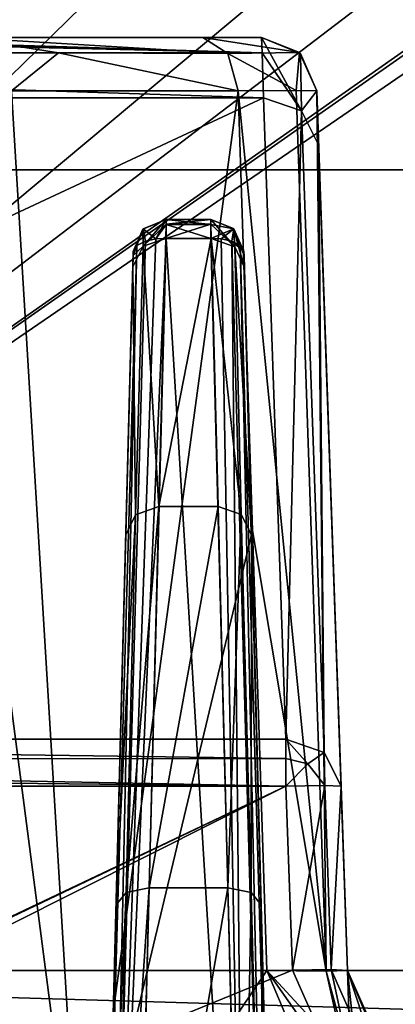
# Model space of a CAD drawing. Header units: inches. Extents: x -10 to 10, y -2.3 to 4.3.
# Tile 623 of 656: x -1.153 to -0.812, y 0.138 to 1.031. Entities that reach past the tile are written whole.
import ezdxf

# ---------------------------------------------------------------- set-up
doc = ezdxf.new("R2010")
doc.units = ezdxf.units.IN
doc.header["$LTSCALE"] = 65.185185
doc.header["$MEASUREMENT"] = 0
for name, color, linetype in [('12001', 7, 'CONTINUOUS'), ('12141', 7, 'CONTINUOUS'), ('12222', 7, 'CONTINUOUS'), ('12223', 7, 'CONTINUOUS'), ('12224', 7, 'CONTINUOUS'), ('1380', 7, 'CONTINUOUS'), ('1381', 7, 'CONTINUOUS'), ('1382', 7, 'CONTINUOUS'), ('1383', 7, 'CONTINUOUS'), ('1384', 7, 'CONTINUOUS'), ('1385', 7, 'CONTINUOUS'), ('1386', 7, 'CONTINUOUS'), ('1387', 7, 'CONTINUOUS'), ('1388', 7, 'CONTINUOUS'), ('1389', 7, 'CONTINUOUS'), ('1390', 7, 'CONTINUOUS'), ('1391', 7, 'CONTINUOUS'), ('670', 7, 'CONTINUOUS'), ('8585', 7, 'CONTINUOUS'), ('8594', 7, 'CONTINUOUS'), ('8603', 7, 'CONTINUOUS'), ('9526', 7, 'CONTINUOUS'), ('9527', 7, 'CONTINUOUS'), ('9528', 7, 'CONTINUOUS'), ('9529', 7, 'CONTINUOUS'), ('9530', 7, 'CONTINUOUS'), ('9531', 7, 'CONTINUOUS'), ('9532', 7, 'CONTINUOUS'), ('9533', 7, 'CONTINUOUS'), ('9749', 7, 'CONTINUOUS'), ('9758', 7, 'CONTINUOUS'), ('9759', 7, 'CONTINUOUS'), ('9760', 7, 'CONTINUOUS'), ('9761', 7, 'CONTINUOUS'), ('9762', 7, 'CONTINUOUS'), ('9767', 7, 'CONTINUOUS'), ('9768', 7, 'CONTINUOUS'), ('9777', 7, 'CONTINUOUS'), ('9778', 7, 'CONTINUOUS'), ('9779', 7, 'CONTINUOUS'), ('9780', 7, 'CONTINUOUS'), ('9781', 7, 'CONTINUOUS'), ('9786', 7, 'CONTINUOUS'), ('9789', 7, 'CONTINUOUS'), ('9895', 7, 'CONTINUOUS')]:
    doc.layers.add(name, color=color, linetype=linetype)

msp = doc.modelspace()

# ---------------------------------------------------------------- linework, layer by layer
at = {"layer": '12001', "linetype": 'Continuous'}
for points in [[(1.26738, -0.32563, 9.71666), (1.26738, 2.76563, 9.71666), (-1.59738, 2.76563, 9.71666), (1.26738, -0.32563, 9.71666)], [(-1.59738, -0.32563, 9.71666), (1.26738, -0.32563, 9.71666), (-1.59738, 2.76563, 9.71666), (-1.59738, -0.32563, 9.71666)]]:
    msp.add_3dface(points, dxfattribs=at)
at = {"layer": '12141', "linetype": 'Continuous'}
for points in [[(-1.99205, 0.16889, -4.26688), (1.99205, 0.16889, -4.26688), (1.99205, 0.05083, -4.2153), (-1.99205, 0.16889, -4.26688)], [(-1.99205, 0.16889, -4.26688), (1.99205, 0.05083, -4.2153), (-1.99205, 0.04906, -4.2135), (-1.99205, 0.16889, -4.26688)]]:
    msp.add_3dface(points, dxfattribs=at)
at = {"layer": '12222', "linetype": 'Continuous'}
for points in [[(-0.93201, 0.96034, 3.49488), (-2.17726, 0.37877, 4.63427), (-2.19757, 0.96034, 3.49488), (-0.93201, 0.96034, 3.49488)], [(-0.9117, 0.37877, 4.63427), (-2.17726, 0.37877, 4.63427), (-0.93201, 0.96034, 3.49488), (-0.9117, 0.37877, 4.63427)]]:
    msp.add_3dface(points, dxfattribs=at)
at = {"layer": '12223', "linetype": 'Continuous'}
for points in [[(-0.93373, 1.015, 3.26757), (-0.89772, 0.94846, 3.4882), (-0.93329, 1.00114, 3.38446), (-0.93373, 1.015, 3.26757)], [(-0.89772, 0.94846, 3.4882), (-0.93373, 1.015, 3.26757), (-0.8985, 1.00049, 3.26757), (-0.89772, 0.94846, 3.4882)], [(-0.89772, 0.94846, 3.4882), (-0.93201, 0.96034, 3.49488), (-0.93329, 1.00114, 3.38446), (-0.89772, 0.94846, 3.4882)], [(-0.88376, 0.96674, 3.26757), (-0.89772, 0.94846, 3.4882), (-0.8985, 1.00049, 3.26757), (-0.88376, 0.96674, 3.26757)], [(-0.88204, 0.91755, 3.47215), (-0.89772, 0.94846, 3.4882), (-0.88376, 0.96674, 3.26757), (-0.88204, 0.91755, 3.47215)], [(-0.88204, 0.91755, 3.47215), (-0.88376, 0.96674, 3.26757), (-0.88332, 0.95427, 3.37277), (-0.88204, 0.91755, 3.47215)]]:
    msp.add_3dface(points, dxfattribs=at)
at = {"layer": '12224', "linetype": 'Continuous'}
for points in [[(-0.93373, 1.015, 2.75237), (-0.89949, 1.00144, 2.75236), (-0.93373, 1.015, 3.26757), (-0.93373, 1.015, 2.75237)], [(-0.93373, 1.015, 3.26757), (-0.89949, 1.00144, 2.75236), (-0.8985, 1.00049, 3.26757), (-0.93373, 1.015, 3.26757)], [(-0.89949, 1.00144, 2.75236), (-0.88376, 0.96674, 2.75236), (-0.8985, 1.00049, 3.26757), (-0.89949, 1.00144, 2.75236)], [(-0.88376, 0.96674, 2.75236), (-0.88376, 0.96674, 3.26757), (-0.8985, 1.00049, 3.26757), (-0.88376, 0.96674, 2.75236)]]:
    msp.add_3dface(points, dxfattribs=at)
at = {"layer": '1380', "linetype": 'Continuous'}
for points in [[(-0.919, -0.355, 2.72054), (-0.94979, 0.82079, 3.269), (-0.94979, 0.82079, 3.49261), (-0.919, -0.355, 2.72054)], [(-0.9497, 0.81729, 3.52136), (-0.919, -0.355, 2.72054), (-0.94979, 0.82079, 3.49261), (-0.9497, 0.81729, 3.52136)], [(-0.94943, 0.807, 3.54845), (-0.919, -0.355, 2.72054), (-0.9497, 0.81729, 3.52136), (-0.94943, 0.807, 3.54845)], [(-0.94306, 0.5639, 4.01085), (-0.919, -0.355, 2.72054), (-0.94943, 0.807, 3.54845), (-0.94306, 0.5639, 4.01085)], [(-0.93428, 0.22839, 4.37626), (-0.919, -0.355, 2.72054), (-0.94306, 0.5639, 4.01085), (-0.93428, 0.22839, 4.37626)], [(-0.92191, -0.24394, 4.52808), (-0.919, -0.355, 2.72054), (-0.93428, 0.22839, 4.37626), (-0.92191, -0.24394, 4.52808)]]:
    msp.add_3dface(points, dxfattribs=at)
at = {"layer": '1381', "linetype": 'Continuous'}
for points in [[(-0.97978, 0.83268, 3.24181), (-0.97035, 0.83224, 3.24328), (-0.94898, -0.3435, 2.69335), (-0.97978, 0.83268, 3.24181)], [(-0.97035, 0.83224, 3.24328), (-0.96083, 0.83023, 3.24812), (-0.94898, -0.3435, 2.69335), (-0.97035, 0.83224, 3.24328)], [(-0.96083, 0.83023, 3.24812), (-0.95312, 0.82638, 3.25681), (-0.92768, -0.34656, 2.70173), (-0.96083, 0.83023, 3.24812)], [(-0.94898, -0.3435, 2.69335), (-0.96083, 0.83023, 3.24812), (-0.92768, -0.34656, 2.70173), (-0.94898, -0.3435, 2.69335)], [(-0.94979, 0.82079, 3.269), (-0.919, -0.355, 2.72054), (-0.95312, 0.82638, 3.25681), (-0.94979, 0.82079, 3.269)], [(-0.95312, 0.82638, 3.25681), (-0.919, -0.355, 2.72054), (-0.92768, -0.34656, 2.70173), (-0.95312, 0.82638, 3.25681)]]:
    msp.add_3dface(points, dxfattribs=at)
at = {"layer": '1382', "linetype": 'Continuous'}
for points in [[(-0.97978, 0.85, 3.269), (-0.95885, 0.84149, 3.269), (-0.97978, 0.84523, 3.25276), (-0.97978, 0.85, 3.269)], [(-0.95885, 0.84149, 3.269), (-0.97978, 0.83268, 3.24181), (-0.97978, 0.84523, 3.25276), (-0.95885, 0.84149, 3.269)], [(-0.97035, 0.83224, 3.24328), (-0.97978, 0.83268, 3.24181), (-0.95885, 0.84149, 3.269), (-0.97035, 0.83224, 3.24328)], [(-0.96083, 0.83023, 3.24812), (-0.97035, 0.83224, 3.24328), (-0.95885, 0.84149, 3.269), (-0.96083, 0.83023, 3.24812)], [(-0.94979, 0.82079, 3.269), (-0.96083, 0.83023, 3.24812), (-0.95885, 0.84149, 3.269), (-0.94979, 0.82079, 3.269)], [(-0.94979, 0.82079, 3.269), (-0.95312, 0.82638, 3.25681), (-0.96083, 0.83023, 3.24812), (-0.94979, 0.82079, 3.269)]]:
    msp.add_3dface(points, dxfattribs=at)
at = {"layer": '1383', "linetype": 'Continuous'}
for points in [[(-0.95885, 0.84149, 3.269), (-0.97978, 0.85, 3.269), (-0.95917, 0.8418, 3.4926), (-0.95885, 0.84149, 3.269)], [(-0.95917, 0.8418, 3.4926), (-0.97978, 0.85, 3.269), (-0.97978, 0.85, 3.4926), (-0.95917, 0.8418, 3.4926)], [(-0.94979, 0.82079, 3.49261), (-0.95885, 0.84149, 3.269), (-0.95917, 0.8418, 3.4926), (-0.94979, 0.82079, 3.49261)], [(-0.94979, 0.82079, 3.49261), (-0.94979, 0.82079, 3.269), (-0.95885, 0.84149, 3.269), (-0.94979, 0.82079, 3.49261)]]:
    msp.add_3dface(points, dxfattribs=at)
at = {"layer": '1384', "linetype": 'Continuous'}
for points in [[(-0.95917, 0.8418, 3.4926), (-0.97978, 0.85, 3.4926), (-0.95814, 0.82505, 3.55805), (-0.95917, 0.8418, 3.4926)], [(-0.95814, 0.82505, 3.55805), (-0.97978, 0.85, 3.4926), (-0.97969, 0.84563, 3.52855), (-0.95814, 0.82505, 3.55805)], [(-0.97942, 0.83277, 3.56241), (-0.95814, 0.82505, 3.55805), (-0.97969, 0.84563, 3.52855), (-0.97942, 0.83277, 3.56241)], [(-0.94943, 0.807, 3.54845), (-0.9497, 0.81729, 3.52136), (-0.95917, 0.8418, 3.4926), (-0.94943, 0.807, 3.54845)], [(-0.94943, 0.807, 3.54845), (-0.95917, 0.8418, 3.4926), (-0.95814, 0.82505, 3.55805), (-0.94943, 0.807, 3.54845)], [(-0.9497, 0.81729, 3.52136), (-0.94979, 0.82079, 3.49261), (-0.95917, 0.8418, 3.4926), (-0.9497, 0.81729, 3.52136)]]:
    msp.add_3dface(points, dxfattribs=at)
at = {"layer": '1385', "linetype": 'Continuous'}
for points in [[(-0.95814, 0.82505, 3.55805), (-0.97942, 0.83277, 3.56241), (-0.95233, 0.58246, 4.02066), (-0.95814, 0.82505, 3.55805)], [(-0.95233, 0.58246, 4.02066), (-0.97942, 0.83277, 3.56241), (-0.97305, 0.5897, 4.02475), (-0.95233, 0.58246, 4.02066)], [(-0.94306, 0.5639, 4.01085), (-0.94943, 0.807, 3.54845), (-0.95814, 0.82505, 3.55805), (-0.94306, 0.5639, 4.01085)], [(-0.94306, 0.5639, 4.01085), (-0.95814, 0.82505, 3.55805), (-0.95233, 0.58246, 4.02066), (-0.94306, 0.5639, 4.01085)]]:
    msp.add_3dface(points, dxfattribs=at)
at = {"layer": '1386', "linetype": 'Continuous'}
for points in [[(-0.95233, 0.58246, 4.02066), (-0.97305, 0.5897, 4.02475), (-0.96427, 0.24394, 4.40148), (-0.95233, 0.58246, 4.02066)], [(-0.94334, 0.23961, 4.39415), (-0.95233, 0.58246, 4.02066), (-0.96427, 0.24394, 4.40148), (-0.94334, 0.23961, 4.39415)], [(-0.94306, 0.5639, 4.01085), (-0.95233, 0.58246, 4.02066), (-0.94334, 0.23961, 4.39415), (-0.94306, 0.5639, 4.01085)], [(-0.93428, 0.22839, 4.37626), (-0.94306, 0.5639, 4.01085), (-0.94334, 0.23961, 4.39415), (-0.93428, 0.22839, 4.37626)], [(-0.9519, -0.24309, 4.55803), (-0.94334, 0.23961, 4.39415), (-0.96427, 0.24394, 4.40148), (-0.9519, -0.24309, 4.55803)], [(-0.9519, -0.24309, 4.55803), (-0.9307, -0.243, 4.54923), (-0.94334, 0.23961, 4.39415), (-0.9519, -0.24309, 4.55803)], [(-0.9307, -0.243, 4.54923), (-0.93428, 0.22839, 4.37626), (-0.94334, 0.23961, 4.39415), (-0.9307, -0.243, 4.54923)], [(-0.9307, -0.243, 4.54923), (-0.92191, -0.24394, 4.52808), (-0.93428, 0.22839, 4.37626), (-0.9307, -0.243, 4.54923)]]:
    msp.add_3dface(points, dxfattribs=at)
at = {"layer": '1387', "linetype": 'Continuous'}
for points in [[(-0.96427, 0.24394, 4.40148), (-0.97305, 0.5897, 4.02475), (-1.03573, 0.24379, 4.40157), (-0.96427, 0.24394, 4.40148)], [(-0.97305, 0.5897, 4.02475), (-1.02695, 0.5897, 4.02475), (-1.03573, 0.24379, 4.40157), (-0.97305, 0.5897, 4.02475)], [(-1.0481, -0.24309, 4.55803), (-0.9519, -0.24309, 4.55803), (-0.96427, 0.24394, 4.40148), (-1.0481, -0.24309, 4.55803)], [(-1.0481, -0.24309, 4.55803), (-0.96427, 0.24394, 4.40148), (-1.03573, 0.24379, 4.40157), (-1.0481, -0.24309, 4.55803)]]:
    msp.add_3dface(points, dxfattribs=at)
at = {"layer": '1388', "linetype": 'Continuous'}
for points in [[(-1.03573, 0.24379, 4.40157), (-1.02695, 0.5897, 4.02475), (-1.05666, 0.23961, 4.39415), (-1.03573, 0.24379, 4.40157)], [(-1.02695, 0.5897, 4.02475), (-1.04823, 0.58198, 4.0204), (-1.05666, 0.23961, 4.39415), (-1.02695, 0.5897, 4.02475)], [(-1.04823, 0.58198, 4.0204), (-1.05694, 0.5639, 4.01084), (-1.06572, 0.22839, 4.37626), (-1.04823, 0.58198, 4.0204)], [(-1.05666, 0.23961, 4.39415), (-1.04823, 0.58198, 4.0204), (-1.06572, 0.22839, 4.37626), (-1.05666, 0.23961, 4.39415)], [(-1.0481, -0.24309, 4.55803), (-1.03573, 0.24379, 4.40157), (-1.06896, -0.24299, 4.54957), (-1.0481, -0.24309, 4.55803)], [(-1.03573, 0.24379, 4.40157), (-1.05666, 0.23961, 4.39415), (-1.06896, -0.24299, 4.54957), (-1.03573, 0.24379, 4.40157)], [(-1.06896, -0.24299, 4.54957), (-1.05666, 0.23961, 4.39415), (-1.07809, -0.24396, 4.52808), (-1.06896, -0.24299, 4.54957)], [(-1.07809, -0.24396, 4.52808), (-1.05666, 0.23961, 4.39415), (-1.06572, 0.22839, 4.37626), (-1.07809, -0.24396, 4.52808)]]:
    msp.add_3dface(points, dxfattribs=at)
at = {"layer": '1389', "linetype": 'Continuous'}
for points in [[(-1.05021, 0.82079, 3.269), (-1.081, -0.355, 2.72054), (-1.081, -0.355, 4.53392), (-1.05021, 0.82079, 3.269)], [(-1.05021, 0.82079, 3.4926), (-1.05021, 0.82079, 3.269), (-1.081, -0.355, 4.53392), (-1.05021, 0.82079, 3.4926)], [(-1.0503, 0.81729, 3.52136), (-1.05021, 0.82079, 3.4926), (-1.081, -0.355, 4.53392), (-1.0503, 0.81729, 3.52136)], [(-1.05057, 0.807, 3.54845), (-1.0503, 0.81729, 3.52136), (-1.081, -0.355, 4.53392), (-1.05057, 0.807, 3.54845)], [(-1.05694, 0.5639, 4.01084), (-1.05057, 0.807, 3.54845), (-1.081, -0.355, 4.53392), (-1.05694, 0.5639, 4.01084)], [(-1.06572, 0.22839, 4.37626), (-1.05694, 0.5639, 4.01084), (-1.081, -0.355, 4.53392), (-1.06572, 0.22839, 4.37626)], [(-1.07809, -0.24396, 4.52808), (-1.06572, 0.22839, 4.37626), (-1.081, -0.355, 4.53392), (-1.07809, -0.24396, 4.52808)]]:
    msp.add_3dface(points, dxfattribs=at)
at = {"layer": '1390', "linetype": 'Continuous'}
for points in [[(-1.02965, 0.83224, 3.24328), (-1.02022, 0.83268, 3.24181), (-1.07194, -0.34642, 2.70137), (-1.02965, 0.83224, 3.24328)], [(-1.07194, -0.34642, 2.70137), (-1.02022, 0.83268, 3.24181), (-1.05102, -0.3435, 2.69335), (-1.07194, -0.34642, 2.70137)], [(-1.03917, 0.83024, 3.24811), (-1.02965, 0.83224, 3.24328), (-1.07194, -0.34642, 2.70137), (-1.03917, 0.83024, 3.24811)], [(-1.081, -0.355, 2.72054), (-1.05021, 0.82079, 3.269), (-1.04688, 0.82638, 3.2568), (-1.081, -0.355, 2.72054)], [(-1.081, -0.355, 2.72054), (-1.04688, 0.82638, 3.2568), (-1.07194, -0.34642, 2.70137), (-1.081, -0.355, 2.72054)], [(-1.04688, 0.82638, 3.2568), (-1.03917, 0.83024, 3.24811), (-1.07194, -0.34642, 2.70137), (-1.04688, 0.82638, 3.2568)]]:
    msp.add_3dface(points, dxfattribs=at)
at = {"layer": '1391', "linetype": 'Continuous'}
for points in [[(-1.02022, 0.83268, 3.24181), (-0.94898, -0.3435, 2.69335), (-1.05102, -0.3435, 2.69335), (-1.02022, 0.83268, 3.24181)], [(-0.97978, 0.83268, 3.24181), (-0.94898, -0.3435, 2.69335), (-1.02022, 0.83268, 3.24181), (-0.97978, 0.83268, 3.24181)]]:
    msp.add_3dface(points, dxfattribs=at)
at = {"layer": '670', "linetype": 'Continuous'}
for points in [[(-1.19717, -0.08105, 2), (-1.09707, -0.08105, 2.37358), (-1.23376, 0.96674, 2), (-1.19717, -0.08105, 2)], [(-1.23376, 0.96674, 2), (-1.09707, -0.08105, 2.37358), (-1.16063, 0.96674, 2.33059), (-1.23376, 0.96674, 2)], [(-1.16063, 0.96674, 2.33059), (-1.09707, -0.08105, 2.37358), (-0.95488, 0.96674, 2.59948), (-1.16063, 0.96674, 2.33059)], [(-0.95488, 0.96674, 2.59948), (-1.09707, -0.08105, 2.37358), (-0.942, 0.5679, 2.59209), (-0.95488, 0.96674, 2.59948)], [(-0.942, 0.5679, 2.59209), (-1.09707, -0.08105, 2.37358), (-0.92909, 0.16889, 2.58468), (-0.942, 0.5679, 2.59209)], [(-1.09707, -0.08105, 2.37358), (-0.82358, -0.08105, 2.64707), (-0.92909, 0.16889, 2.58468), (-1.09707, -0.08105, 2.37358)], [(-0.92909, 0.16889, 2.58468), (-0.82358, -0.08105, 2.64707), (-0.8688, 0.08319, 2.62568), (-0.92909, 0.16889, 2.58468)]]:
    msp.add_3dface(points, dxfattribs=at)
at = {"layer": '8585', "linetype": 'Continuous'}
for points in [[(-2.79289, 0.895, 13.9861), (2.79289, 0.895, 13.9861), (-2.79289, -2.305, 13.9861), (-2.79289, 0.895, 13.9861)], [(-2.79289, -2.305, 13.9861), (2.79289, 0.895, 13.9861), (2.79289, -2.305, 13.9861), (-2.79289, -2.305, 13.9861)]]:
    msp.add_3dface(points, dxfattribs=at)
at = {"layer": '8594', "linetype": 'Continuous'}
for points in [[(-2.79289, -2.305, 14.1431), (2.79289, -2.305, 14.1431), (-2.79289, 0.895, 14.1431), (-2.79289, -2.305, 14.1431)], [(-2.79289, 0.895, 14.1431), (2.79289, -2.305, 14.1431), (2.79289, 0.895, 14.1431), (-2.79289, 0.895, 14.1431)]]:
    msp.add_3dface(points, dxfattribs=at)
at = {"layer": '8603', "linetype": 'Continuous'}
for points in [[(2.79289, 0.895, 13.9861), (-2.79289, 0.895, 13.9861), (2.79289, 0.895, 14.1431), (2.79289, 0.895, 13.9861)], [(-2.79289, 0.895, 13.9861), (-2.79289, 0.895, 14.1431), (2.79289, 0.895, 14.1431), (-2.79289, 0.895, 13.9861)]]:
    msp.add_3dface(points, dxfattribs=at)
at = {"layer": '9526', "linetype": 'Continuous'}
for points in [[(-0.97978, 0.85, 3.269), (-0.97978, 0.84523, 3.25276), (-1.02022, 0.85, 3.269), (-0.97978, 0.85, 3.269)], [(-1.02022, 0.85, 3.269), (-0.97978, 0.84523, 3.25276), (-1.02022, 0.84523, 3.25276), (-1.02022, 0.85, 3.269)], [(-0.97978, 0.84523, 3.25276), (-0.97978, 0.83268, 3.24181), (-1.02022, 0.84523, 3.25276), (-0.97978, 0.84523, 3.25276)], [(-0.97978, 0.83268, 3.24181), (-1.02022, 0.83268, 3.24181), (-1.02022, 0.84523, 3.25276), (-0.97978, 0.83268, 3.24181)]]:
    msp.add_3dface(points, dxfattribs=at)
at = {"layer": '9527', "linetype": 'Continuous'}
for points in [[(-0.97978, 0.85, 3.4926), (-0.97978, 0.85, 3.269), (-1.02022, 0.85, 3.4926), (-0.97978, 0.85, 3.4926)], [(-0.97978, 0.85, 3.269), (-1.02022, 0.85, 3.269), (-1.02022, 0.85, 3.4926), (-0.97978, 0.85, 3.269)]]:
    msp.add_3dface(points, dxfattribs=at)
at = {"layer": '9528', "linetype": 'Continuous'}
for points in [[(-0.97969, 0.84563, 3.52855), (-0.97978, 0.85, 3.4926), (-1.02031, 0.84563, 3.52855), (-0.97969, 0.84563, 3.52855)], [(-0.97978, 0.85, 3.4926), (-1.02022, 0.85, 3.4926), (-1.02031, 0.84563, 3.52855), (-0.97978, 0.85, 3.4926)], [(-0.97942, 0.83277, 3.56241), (-0.97969, 0.84563, 3.52855), (-1.02058, 0.83277, 3.56241), (-0.97942, 0.83277, 3.56241)], [(-1.02058, 0.83277, 3.56241), (-0.97969, 0.84563, 3.52855), (-1.02031, 0.84563, 3.52855), (-1.02058, 0.83277, 3.56241)]]:
    msp.add_3dface(points, dxfattribs=at)
at = {"layer": '9529', "linetype": 'Continuous'}
for points in [[(-1.02022, 0.85, 3.4926), (-1.04147, 0.84118, 3.4926), (-1.04122, 0.8256, 3.55835), (-1.02022, 0.85, 3.4926)], [(-1.02031, 0.84563, 3.52855), (-1.02022, 0.85, 3.4926), (-1.04122, 0.8256, 3.55835), (-1.02031, 0.84563, 3.52855)], [(-1.05021, 0.82079, 3.4926), (-1.0503, 0.81729, 3.52136), (-1.04147, 0.84118, 3.4926), (-1.05021, 0.82079, 3.4926)], [(-1.04147, 0.84118, 3.4926), (-1.0503, 0.81729, 3.52136), (-1.04122, 0.8256, 3.55835), (-1.04147, 0.84118, 3.4926)], [(-1.02058, 0.83277, 3.56241), (-1.02031, 0.84563, 3.52855), (-1.04122, 0.8256, 3.55835), (-1.02058, 0.83277, 3.56241)], [(-1.0503, 0.81729, 3.52136), (-1.05057, 0.807, 3.54845), (-1.04122, 0.8256, 3.55835), (-1.0503, 0.81729, 3.52136)]]:
    msp.add_3dface(points, dxfattribs=at)
at = {"layer": '9530', "linetype": 'Continuous'}
for points in [[(-1.04147, 0.84118, 3.4926), (-1.02022, 0.85, 3.4926), (-1.04115, 0.84149, 3.269), (-1.04147, 0.84118, 3.4926)], [(-1.02022, 0.85, 3.4926), (-1.02022, 0.85, 3.269), (-1.04115, 0.84149, 3.269), (-1.02022, 0.85, 3.4926)], [(-1.05021, 0.82079, 3.269), (-1.04147, 0.84118, 3.4926), (-1.04115, 0.84149, 3.269), (-1.05021, 0.82079, 3.269)], [(-1.05021, 0.82079, 3.269), (-1.05021, 0.82079, 3.4926), (-1.04147, 0.84118, 3.4926), (-1.05021, 0.82079, 3.269)]]:
    msp.add_3dface(points, dxfattribs=at)
at = {"layer": '9531', "linetype": 'Continuous'}
for points in [[(-1.02022, 0.85, 3.269), (-1.02965, 0.83224, 3.24328), (-1.04115, 0.84149, 3.269), (-1.02022, 0.85, 3.269)], [(-1.02965, 0.83224, 3.24328), (-1.02022, 0.85, 3.269), (-1.02022, 0.84523, 3.25276), (-1.02965, 0.83224, 3.24328)], [(-1.04688, 0.82638, 3.2568), (-1.05021, 0.82079, 3.269), (-1.04115, 0.84149, 3.269), (-1.04688, 0.82638, 3.2568)], [(-1.03917, 0.83024, 3.24811), (-1.04688, 0.82638, 3.2568), (-1.04115, 0.84149, 3.269), (-1.03917, 0.83024, 3.24811)], [(-1.02965, 0.83224, 3.24328), (-1.03917, 0.83024, 3.24811), (-1.04115, 0.84149, 3.269), (-1.02965, 0.83224, 3.24328)], [(-1.02022, 0.83268, 3.24181), (-1.02965, 0.83224, 3.24328), (-1.02022, 0.84523, 3.25276), (-1.02022, 0.83268, 3.24181)]]:
    msp.add_3dface(points, dxfattribs=at)
at = {"layer": '9532', "linetype": 'Continuous'}
for points in [[(-1.02695, 0.5897, 4.02475), (-1.02058, 0.83277, 3.56241), (-1.04122, 0.8256, 3.55835), (-1.02695, 0.5897, 4.02475)], [(-1.05057, 0.807, 3.54845), (-1.04823, 0.58198, 4.0204), (-1.04122, 0.8256, 3.55835), (-1.05057, 0.807, 3.54845)], [(-1.04823, 0.58198, 4.0204), (-1.02695, 0.5897, 4.02475), (-1.04122, 0.8256, 3.55835), (-1.04823, 0.58198, 4.0204)], [(-1.05694, 0.5639, 4.01084), (-1.04823, 0.58198, 4.0204), (-1.05057, 0.807, 3.54845), (-1.05694, 0.5639, 4.01084)]]:
    msp.add_3dface(points, dxfattribs=at)
at = {"layer": '9533', "linetype": 'Continuous'}
for points in [[(-0.97305, 0.5897, 4.02475), (-0.97942, 0.83277, 3.56241), (-1.02695, 0.5897, 4.02475), (-0.97305, 0.5897, 4.02475)], [(-1.02695, 0.5897, 4.02475), (-0.97942, 0.83277, 3.56241), (-1.02058, 0.83277, 3.56241), (-1.02695, 0.5897, 4.02475)]]:
    msp.add_3dface(points, dxfattribs=at)
at = {"layer": '9749', "linetype": 'Continuous'}
for points in [[(-2.7355, -0.57994, 4.69349), (-2.66066, -0.49861, 4.69065), (-0.9117, 0.33599, 4.66151), (-2.7355, -0.57994, 4.69349)], [(-0.90587, 0.16899, 4.66734), (-2.7355, -0.57994, 4.69349), (-0.9117, 0.33599, 4.66151), (-0.90587, 0.16899, 4.66734)], [(-2.66066, -0.49861, 4.69065), (-2.65599, -0.4914, 4.6904), (-0.9117, 0.33599, 4.66151), (-2.66066, -0.49861, 4.69065)], [(-0.9117, 0.33599, 4.66151), (-2.65599, -0.4914, 4.6904), (-2.17726, 0.33599, 4.66151), (-0.9117, 0.33599, 4.66151)], [(-0.8373, 0.01495, 4.67272), (-2.7355, -0.57994, 4.69349), (-0.90587, 0.16899, 4.66734), (-0.8373, 0.01495, 4.67272)]]:
    msp.add_3dface(points, dxfattribs=at)
at = {"layer": '9758', "linetype": 'Continuous'}
for points in [[(-2.17726, 0.36088, 4.65385), (-2.17726, 0.37877, 4.63427), (-0.9117, 0.36109, 4.65371), (-2.17726, 0.36088, 4.65385)], [(-0.9117, 0.36109, 4.65371), (-2.17726, 0.37877, 4.63427), (-0.9117, 0.37877, 4.63427), (-0.9117, 0.36109, 4.65371)], [(-0.9117, 0.33599, 4.66151), (-2.17726, 0.36088, 4.65385), (-0.9117, 0.36109, 4.65371), (-0.9117, 0.33599, 4.66151)], [(-0.9117, 0.33599, 4.66151), (-2.17726, 0.34965, 4.6591), (-2.17726, 0.36088, 4.65385), (-0.9117, 0.33599, 4.66151)], [(-0.9117, 0.33599, 4.66151), (-2.17726, 0.33599, 4.66151), (-2.17726, 0.34965, 4.6591), (-0.9117, 0.33599, 4.66151)]]:
    msp.add_3dface(points, dxfattribs=at)
at = {"layer": '9759', "linetype": 'Continuous'}
for points in [[(-0.9117, 0.36109, 4.65371), (-0.9117, 0.37877, 4.63427), (-0.89191, 0.35616, 4.65188), (-0.9117, 0.36109, 4.65371)], [(-0.9117, 0.37877, 4.63427), (-0.87694, 0.3665, 4.62738), (-0.89191, 0.35616, 4.65188), (-0.9117, 0.37877, 4.63427)], [(-0.89191, 0.35616, 4.65188), (-0.87694, 0.3665, 4.62738), (-0.87639, 0.33671, 4.64685), (-0.89191, 0.35616, 4.65188)], [(-0.87694, 0.3665, 4.62738), (-0.86173, 0.33599, 4.61154), (-0.87639, 0.33671, 4.64685), (-0.87694, 0.3665, 4.62738)], [(-0.9117, 0.33599, 4.66151), (-0.9117, 0.36109, 4.65371), (-0.89191, 0.35616, 4.65188), (-0.9117, 0.33599, 4.66151)], [(-0.9117, 0.33599, 4.66151), (-0.89191, 0.35616, 4.65188), (-0.87639, 0.33671, 4.64685), (-0.9117, 0.33599, 4.66151)]]:
    msp.add_3dface(points, dxfattribs=at)
at = {"layer": '9760', "linetype": 'Continuous'}
for points in [[(-0.89772, 0.94846, 3.4882), (-0.9117, 0.37877, 4.63427), (-0.93201, 0.96034, 3.49488), (-0.89772, 0.94846, 3.4882)], [(-0.87694, 0.3665, 4.62738), (-0.9117, 0.37877, 4.63427), (-0.89772, 0.94846, 3.4882), (-0.87694, 0.3665, 4.62738)], [(-0.88204, 0.91755, 3.47215), (-0.87694, 0.3665, 4.62738), (-0.89772, 0.94846, 3.4882), (-0.88204, 0.91755, 3.47215)], [(-0.86173, 0.33599, 4.61154), (-0.87694, 0.3665, 4.62738), (-0.88204, 0.91755, 3.47215), (-0.86173, 0.33599, 4.61154)]]:
    msp.add_3dface(points, dxfattribs=at)
at = {"layer": '9761', "linetype": 'Continuous'}
for points in [[(-0.88376, 0.96674, 2.75236), (-0.8559, 0.16889, 2.73929), (-0.8559, 0.16889, 4.61737), (-0.88376, 0.96674, 2.75236)], [(-0.88376, 0.96674, 3.26757), (-0.88376, 0.96674, 2.75236), (-0.8559, 0.16889, 4.61737), (-0.88376, 0.96674, 3.26757)], [(-0.88332, 0.95427, 3.37277), (-0.88376, 0.96674, 3.26757), (-0.8559, 0.16889, 4.61737), (-0.88332, 0.95427, 3.37277)], [(-0.88204, 0.91755, 3.47215), (-0.88332, 0.95427, 3.37277), (-0.8559, 0.16889, 4.61737), (-0.88204, 0.91755, 3.47215)], [(-0.86173, 0.33599, 4.61154), (-0.88204, 0.91755, 3.47215), (-0.8559, 0.16889, 4.61737), (-0.86173, 0.33599, 4.61154)]]:
    msp.add_3dface(points, dxfattribs=at)
at = {"layer": '9762', "linetype": 'Continuous'}
for points in [[(-0.8559, 0.16889, 4.61737), (-0.8559, 0.16889, 2.73929), (-0.80844, 0.05506, 2.73929), (-0.8559, 0.16889, 4.61737)], [(-0.8559, 0.16889, 4.61737), (-0.80844, 0.05506, 2.73929), (-0.80254, 0.04909, 4.62275), (-0.8559, 0.16889, 4.61737)]]:
    msp.add_3dface(points, dxfattribs=at)
at = {"layer": '9767', "linetype": 'Continuous'}
for points in [[(-0.8373, 0.01495, 4.67272), (-0.90587, 0.16899, 4.66734), (-0.87055, 0.16962, 4.65268), (-0.8373, 0.01495, 4.67272)], [(-0.8373, 0.01495, 4.67272), (-0.87055, 0.16962, 4.65268), (-0.81336, 0.03922, 4.65806), (-0.8373, 0.01495, 4.67272)], [(-0.87055, 0.16962, 4.65268), (-0.8559, 0.16889, 4.61737), (-0.81336, 0.03922, 4.65806), (-0.87055, 0.16962, 4.65268)], [(-0.8559, 0.16889, 4.61737), (-0.80254, 0.04909, 4.62275), (-0.81336, 0.03922, 4.65806), (-0.8559, 0.16889, 4.61737)]]:
    msp.add_3dface(points, dxfattribs=at)
at = {"layer": '9768', "linetype": 'Continuous'}
for points in [[(-0.90587, 0.16899, 4.66734), (-0.9117, 0.33599, 4.66151), (-0.87639, 0.33671, 4.64685), (-0.90587, 0.16899, 4.66734)], [(-0.90587, 0.16899, 4.66734), (-0.87639, 0.33671, 4.64685), (-0.87055, 0.16962, 4.65268), (-0.90587, 0.16899, 4.66734)], [(-0.87639, 0.33671, 4.64685), (-0.86173, 0.33599, 4.61154), (-0.87055, 0.16962, 4.65268), (-0.87639, 0.33671, 4.64685)], [(-0.86173, 0.33599, 4.61154), (-0.8559, 0.16889, 4.61737), (-0.87055, 0.16962, 4.65268), (-0.86173, 0.33599, 4.61154)]]:
    msp.add_3dface(points, dxfattribs=at)
at = {"layer": '9777', "linetype": 'Continuous'}
msp.add_3dface([(-0.92909, 0.16889, 2.58468), (-0.8688, 0.08319, 2.62568), (-0.85823, 0.09215, 2.64104), (-0.92909, 0.16889, 2.58468)], dxfattribs=at)
at = {"layer": '9778', "linetype": 'Continuous'}
for points in [[(-0.92909, 0.16889, 2.58468), (-0.85823, 0.09215, 2.64104), (-0.8751, 0.16825, 2.65375), (-0.92909, 0.16889, 2.58468)], [(-0.85306, 0.08701, 2.64517), (-0.8559, 0.16889, 2.73929), (-0.8751, 0.16825, 2.65375), (-0.85306, 0.08701, 2.64517)], [(-0.85823, 0.09215, 2.64104), (-0.85306, 0.08701, 2.64517), (-0.8751, 0.16825, 2.65375), (-0.85823, 0.09215, 2.64104)], [(-0.80844, 0.05506, 2.73929), (-0.8559, 0.16889, 2.73929), (-0.84673, 0.08086, 2.65017), (-0.80844, 0.05506, 2.73929)], [(-0.8559, 0.16889, 2.73929), (-0.85306, 0.08701, 2.64517), (-0.84673, 0.08086, 2.65017), (-0.8559, 0.16889, 2.73929)]]:
    msp.add_3dface(points, dxfattribs=at)
at = {"layer": '9779', "linetype": 'Continuous'}
for points in [[(-0.95488, 0.96674, 2.59948), (-0.8751, 0.16825, 2.65375), (-0.90241, 0.96692, 2.66806), (-0.95488, 0.96674, 2.59948)], [(-0.95488, 0.96674, 2.59948), (-0.942, 0.5679, 2.59209), (-0.8751, 0.16825, 2.65375), (-0.95488, 0.96674, 2.59948)], [(-0.8751, 0.16825, 2.65375), (-0.88376, 0.96674, 2.75236), (-0.90241, 0.96692, 2.66806), (-0.8751, 0.16825, 2.65375)], [(-0.8559, 0.16889, 2.73929), (-0.88376, 0.96674, 2.75236), (-0.8751, 0.16825, 2.65375), (-0.8559, 0.16889, 2.73929)], [(-0.942, 0.5679, 2.59209), (-0.92909, 0.16889, 2.58468), (-0.8751, 0.16825, 2.65375), (-0.942, 0.5679, 2.59209)]]:
    msp.add_3dface(points, dxfattribs=at)
at = {"layer": '9780', "linetype": 'Continuous'}
for points in [[(-0.98708, 1.015, 2.63768), (-0.96438, 1.00049, 2.61076), (-0.89949, 1.00144, 2.75236), (-0.98708, 1.015, 2.63768)], [(-0.94774, 1.015, 2.68914), (-0.98708, 1.015, 2.63768), (-0.93373, 1.015, 2.75237), (-0.94774, 1.015, 2.68914)], [(-0.93373, 1.015, 2.75237), (-0.98708, 1.015, 2.63768), (-0.89949, 1.00144, 2.75236), (-0.93373, 1.015, 2.75237)], [(-0.96438, 1.00049, 2.61076), (-0.90241, 0.96692, 2.66806), (-0.89949, 1.00144, 2.75236), (-0.96438, 1.00049, 2.61076)], [(-0.95488, 0.96674, 2.59948), (-0.90241, 0.96692, 2.66806), (-0.96438, 1.00049, 2.61076), (-0.95488, 0.96674, 2.59948)], [(-0.90241, 0.96692, 2.66806), (-0.88376, 0.96674, 2.75236), (-0.89949, 1.00144, 2.75236), (-0.90241, 0.96692, 2.66806)]]:
    msp.add_3dface(points, dxfattribs=at)
at = {"layer": '9781', "linetype": 'Continuous'}
for points in [[(-1.21557, 1.00097, 2.22869), (-1.11808, 1.00097, 2.43825), (-1.20593, 1.015, 2.35166), (-1.21557, 1.00097, 2.22869)], [(-0.96438, 1.00049, 2.61076), (-0.98708, 1.015, 2.63768), (-1.20593, 1.015, 2.35166), (-0.96438, 1.00049, 2.61076)], [(-1.11808, 1.00097, 2.43825), (-0.96438, 1.00049, 2.61076), (-1.20593, 1.015, 2.35166), (-1.11808, 1.00097, 2.43825)], [(-1.21557, 1.00097, 2.22869), (-1.16063, 0.96674, 2.33059), (-1.11808, 1.00097, 2.43825), (-1.21557, 1.00097, 2.22869)], [(-1.16063, 0.96674, 2.33059), (-0.95488, 0.96674, 2.59948), (-1.11808, 1.00097, 2.43825), (-1.16063, 0.96674, 2.33059)], [(-0.95488, 0.96674, 2.59948), (-0.96438, 1.00049, 2.61076), (-1.11808, 1.00097, 2.43825), (-0.95488, 0.96674, 2.59948)]]:
    msp.add_3dface(points, dxfattribs=at)
at = {"layer": '9786', "linetype": 'Continuous'}
for points in [[(-0.94774, 1.015, 2.68914), (-1.53874, 1.015, 2.71185), (-0.98708, 1.015, 2.63768), (-0.94774, 1.015, 2.68914)], [(-0.94774, 1.015, 2.68914), (-0.93373, 1.015, 2.75237), (-1.53874, 1.015, 2.71185), (-0.94774, 1.015, 2.68914)], [(-1.20593, 1.015, 2.35166), (-0.98708, 1.015, 2.63768), (-1.53874, 1.015, 2.71185), (-1.20593, 1.015, 2.35166)], [(-1.53874, 1.015, 2.71185), (-0.93373, 1.015, 2.75237), (-1.32454, 1.015, 2.76822), (-1.53874, 1.015, 2.71185)], [(-1.38624, 1.015, 3.26757), (-1.24762, 1.015, 3.14435), (-0.93373, 1.015, 3.26757), (-1.38624, 1.015, 3.26757)], [(-1.32454, 1.015, 2.76822), (-0.93373, 1.015, 2.75237), (-0.93373, 1.015, 3.26757), (-1.32454, 1.015, 2.76822)], [(-1.2117, 1.015, 2.9624), (-1.32454, 1.015, 2.76822), (-0.93373, 1.015, 3.26757), (-1.2117, 1.015, 2.9624)], [(-1.24762, 1.015, 3.14435), (-1.2117, 1.015, 2.9624), (-0.93373, 1.015, 3.26757), (-1.24762, 1.015, 3.14435)]]:
    msp.add_3dface(points, dxfattribs=at)
at = {"layer": '9789', "linetype": 'Continuous'}
for points in [[(-2.19928, 1.00114, 3.38446), (-1.49999, 1.01434, 3.2933), (-0.93329, 1.00114, 3.38446), (-2.19928, 1.00114, 3.38446)], [(-1.49999, 1.01434, 3.2933), (-1.44206, 1.01463, 3.28682), (-0.93329, 1.00114, 3.38446), (-1.49999, 1.01434, 3.2933)], [(-1.44206, 1.01463, 3.28682), (-1.38624, 1.015, 3.26757), (-0.93329, 1.00114, 3.38446), (-1.44206, 1.01463, 3.28682)], [(-1.38624, 1.015, 3.26757), (-0.93373, 1.015, 3.26757), (-0.93329, 1.00114, 3.38446), (-1.38624, 1.015, 3.26757)], [(-2.19928, 1.00114, 3.38446), (-0.93201, 0.96034, 3.49488), (-2.19757, 0.96034, 3.49488), (-2.19928, 1.00114, 3.38446)], [(-0.93201, 0.96034, 3.49488), (-2.19928, 1.00114, 3.38446), (-0.93329, 1.00114, 3.38446), (-0.93201, 0.96034, 3.49488)]]:
    msp.add_3dface(points, dxfattribs=at)
at = {"layer": '9895', "linetype": 'Continuous'}
for points in [[(-1.99205, 0.16889, -4.26688), (-1.14273, 2.78811, -4.35835), (1.12776, 3.21674, -4.37331), (-1.99205, 0.16889, -4.26688)], [(1.14273, 2.78812, -4.35835), (-1.99205, 0.16889, -4.26688), (1.12776, 3.21674, -4.37331), (1.14273, 2.78812, -4.35835)], [(1.21895, 2.61696, -4.35237), (-1.99205, 0.16889, -4.26688), (1.14273, 2.78812, -4.35835), (1.21895, 2.61696, -4.35237)], [(-1.14273, 2.78811, -4.35835), (-1.99205, 0.16889, -4.26688), (-1.21886, 2.61704, -4.35237), (-1.14273, 2.78811, -4.35835)], [(1.99205, 0.16889, -4.26688), (-1.99205, 0.16889, -4.26688), (1.58114, 2.61704, -4.35237), (1.99205, 0.16889, -4.26688)], [(1.58114, 2.61704, -4.35237), (-1.99205, 0.16889, -4.26688), (1.40747, 2.54674, -4.34992), (1.58114, 2.61704, -4.35237)], [(1.39253, 2.54674, -4.34992), (-1.99205, 0.16889, -4.26688), (1.21895, 2.61696, -4.35237), (1.39253, 2.54674, -4.34992)], [(1.40747, 2.54674, -4.34992), (-1.99205, 0.16889, -4.26688), (1.39253, 2.54674, -4.34992), (1.40747, 2.54674, -4.34992)]]:
    msp.add_3dface(points, dxfattribs=at)

doc.saveas('drawing.dxf')
